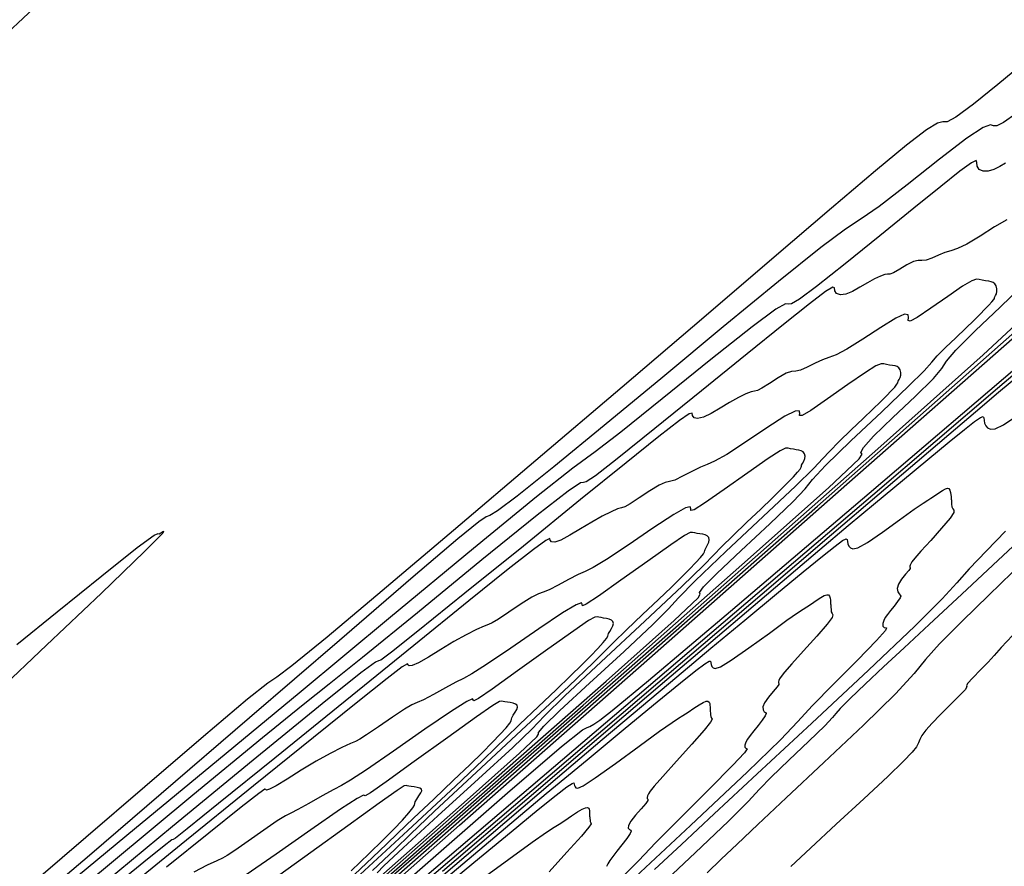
# Model space of a CAD drawing. Extents: x 3249832 to 3255657, y 13789405 to 13793316.
# Tile 645 of 656: x 3252720 to 3252773, y 13791899 to 13791945. Entities that reach past the tile are written whole.
import ezdxf

# ---------------------------------------------------------------- set-up
doc = ezdxf.new("R2010")
doc.units = 0
doc.header["$LTSCALE"] = 100
doc.header["$MEASUREMENT"] = 0
for name, color, linetype in [('GRATIO_03231_CON', 1, 'CONTINUOUS'), ('GRATIO_0323_ICON', 1, 'CONTINUOUS'), ('TARGETS_EAST', 7, 'CONTINUOUS')]:
    doc.layers.add(name, color=color, linetype=linetype)

# ---------------------------------------------------------------- blocks, each defined once
blk = doc.blocks.new('Gratio_032316_contours')
at = {"layer": 'GRATIO_03231_CON', "color": 5, "linetype": 'Continuous', "flags": 128}
for points in [[(3252723.357, 13791948.554), (3252715.642, 13791941.319)], [(3252773.676, 13791911.766), (3252773.058, 13791911.106), (3252772.682, 13791910.683), (3252772.355, 13791910.32), (3252771.941, 13791909.892), (3252771.522, 13791909.465), (3252771.237, 13791909.152), (3252771.169, 13791909.024), (3252771.185, 13791908.965), (3252771.095, 13791908.818), (3252770.765, 13791908.468), (3252770.272, 13791907.978), (3252769.748, 13791907.459), (3252769.303, 13791907.001), (3252768.966, 13791906.624), (3252768.745, 13791906.33), (3252768.634, 13791906.112), (3252768.566, 13791905.926), (3252768.461, 13791905.718), (3252768.23, 13791905.422), (3252767.752, 13791904.925), (3252766.894, 13791904.101), (3252765.598, 13791902.89), (3252764.099, 13791901.501), (3252762.704, 13791900.207), (3252761.636, 13791899.208)], [(3252741.037, 13791898.666), (3252746.241, 13791903.211), (3252749.176, 13791905.725), (3252750.308, 13791906.633), (3252750.56, 13791906.764), (3252750.708, 13791906.816), (3252750.931, 13791906.944), (3252751.26, 13791907.17), (3252751.919, 13791907.679), (3252753.891, 13791909.316), (3252758.353, 13791913.091), (3252765.882, 13791919.502), (3252774.671, 13791927)], [(3252773.66, 13791915.192), (3252772.395, 13791913.95), (3252770.936, 13791912.542), (3252769.7, 13791911.307), (3252768.951, 13791910.458), (3252768.328, 13791909.698), (3252767.316, 13791908.601), (3252765.57, 13791906.887), (3252763.423, 13791904.852), (3252761.38, 13791902.939), (3252759.831, 13791901.486), (3252758.712, 13791900.429), (3252757.843, 13791899.599), (3252757.083, 13791898.865)], [(3252733.624, 13791891.697), (3252743.577, 13791900.196), (3252755.493, 13791910.371), (3252766.086, 13791919.418), (3252772.857, 13791925.202), (3252776.461, 13791928.28)], [(3252775.519, 13791918.314), (3252773.173, 13791916.108), (3252770.916, 13791914.009), (3252769.139, 13791912.36), (3252767.78, 13791911.097), (3252766.667, 13791910.059), (3252765.673, 13791909.125), (3252764.852, 13791908.341), (3252764.308, 13791907.796), (3252764.071, 13791907.52), (3252763.899, 13791907.299), (3252763.479, 13791906.859), (3252762.606, 13791906.022), (3252761.517, 13791904.989), (3252760.557, 13791904.057), (3252759.935, 13791903.406), (3252759.32, 13791902.747), (3252758.246, 13791901.675), (3252756.427, 13791899.944), (3252754.306, 13791897.945)], [(3252738.16, 13791895.319), (3252746.558, 13791902.491), (3252754.399, 13791909.187), (3252760.069, 13791914.031), (3252763.835, 13791917.25), (3252766.435, 13791919.471), (3252768.496, 13791921.228), (3252770.209, 13791922.686), (3252771.657, 13791923.916), (3252772.92, 13791924.985), (3252774.069, 13791925.953)], [(3252773.296, 13791917.43), (3252772.26, 13791916.372), (3252771.316, 13791915.384), (3252770.646, 13791914.628), (3252769.846, 13791913.75), (3252768.364, 13791912.266), (3252765.852, 13791909.874), (3252762.777, 13791906.997), (3252759.811, 13791904.239), (3252757.473, 13791902.069), (3252755.686, 13791900.409), (3252754.222, 13791899.043)], [(3252742.712, 13791898.957), (3252747.281, 13791902.861), (3252751.21, 13791906.22), (3252754.532, 13791909.057), (3252757.291, 13791911.411), (3252759.585, 13791913.363), (3252761.524, 13791915.009), (3252763.215, 13791916.441), (3252764.753, 13791917.737), (3252766.229, 13791918.974), (3252767.699, 13791920.198), (3252769.074, 13791921.336), (3252770.227, 13791922.287), (3252771.065, 13791922.971), (3252771.615, 13791923.403), (3252771.933, 13791923.621), (3252772.081, 13791923.668), (3252772.123, 13791923.595), (3252772.13, 13791923.459), (3252772.157, 13791923.31), (3252772.219, 13791923.169), (3252772.319, 13791923.048), (3252772.469, 13791922.973), (3252772.734, 13791923.007), (3252773.188, 13791923.225), (3252773.862, 13791923.662)], [(3252719.591, 13791911.269), (3252721.767, 13791913.044), (3252724.193, 13791915.011), (3252726.128, 13791916.549), (3252727.041, 13791917.222), (3252727.258, 13791917.314), (3252727.318, 13791917.292), (3252727.559, 13791917.442), (3252727.516, 13791917.325), (3252726.519, 13791916.324), (3252726.519, 13791916.324), (3252724.176, 13791914.074), (3252721.191, 13791911.238), (3252718.545, 13791908.73)], [(3252741.258, 13791897.196), (3252743.805, 13791899.353), (3252746.122, 13791901.305), (3252748.345, 13791903.168), (3252750.559, 13791905.012), (3252752.63, 13791906.726), (3252754.368, 13791908.158), (3252755.631, 13791909.191), (3252756.462, 13791909.857), (3252756.953, 13791910.227), (3252757.194, 13791910.372), (3252757.274, 13791910.365), (3252757.286, 13791910.28), (3252757.305, 13791910.18), (3252757.346, 13791910.085), (3252757.413, 13791910.004), (3252757.529, 13791909.965), (3252757.811, 13791910.066), (3252758.398, 13791910.423), (3252759.358, 13791911.095), (3252760.464, 13791911.9), (3252761.418, 13791912.595), (3252761.999, 13791913.002), (3252762.303, 13791913.197), (3252762.507, 13791913.32), (3252762.747, 13791913.477), (3252763.014, 13791913.659), (3252763.261, 13791913.822), (3252763.449, 13791913.933), (3252763.582, 13791913.983), (3252763.672, 13791913.971), (3252763.672, 13791913.971), (3252763.732, 13791913.902), (3252763.768, 13791913.798), (3252763.785, 13791913.692), (3252763.791, 13791913.605), (3252763.79, 13791913.538), (3252763.79, 13791913.484), (3252763.796, 13791913.436), (3252763.804, 13791913.379), (3252763.811, 13791913.296), (3252763.817, 13791913.18), (3252763.831, 13791913.057), (3252763.869, 13791912.959), (3252763.921, 13791912.893), (3252763.878, 13791912.748), (3252763.607, 13791912.385), (3252763.035, 13791911.726), (3252762.322, 13791910.932), (3252761.685, 13791910.226), (3252761.292, 13791909.775), (3252761.103, 13791909.535), (3252761.023, 13791909.409), (3252760.978, 13791909.315), (3252760.956, 13791909.241), (3252760.961, 13791909.191), (3252760.987, 13791909.16), (3252760.984, 13791909.103), (3252760.893, 13791908.968), (3252760.68, 13791908.72), (3252760.417, 13791908.412), (3252760.203, 13791908.112), (3252760.111, 13791907.879), (3252760.12, 13791907.718), (3252760.183, 13791907.621), (3252760.254, 13791907.573), (3252760.287, 13791907.519), (3252760.237, 13791907.398), (3252760.076, 13791907.168), (3252759.848, 13791906.872), (3252759.613, 13791906.576), (3252759.421, 13791906.33), (3252759.278, 13791906.131), (3252759.181, 13791905.961), (3252759.128, 13791905.811), (3252759.125, 13791905.695), (3252759.181, 13791905.637), (3252759.256, 13791905.611), (3252759.119, 13791905.394), (3252758.489, 13791904.716), (3252757.213, 13791903.428), (3252755.648, 13791901.866), (3252754.28, 13791900.486), (3252753.369, 13791899.538), (3252752.287, 13791898.448)], [(3252741.989, 13791897.419), (3252744.408, 13791899.422), (3252746.438, 13791901.094), (3252747.913, 13791902.301), (3252748.886, 13791903.084), (3252749.463, 13791903.529), (3252749.75, 13791903.724), (3252749.85, 13791903.75), (3252749.865, 13791903.69), (3252749.879, 13791903.615), (3252749.91, 13791903.543), (3252749.96, 13791903.482), (3252750.059, 13791903.461), (3252750.349, 13791903.595), (3252751.004, 13791904.023), (3252752.106, 13791904.812), (3252753.391, 13791905.752), (3252754.502, 13791906.564), (3252755.18, 13791907.039), (3252755.536, 13791907.267), (3252755.773, 13791907.41), (3252756.054, 13791907.594), (3252756.365, 13791907.805), (3252756.653, 13791907.996), (3252756.873, 13791908.126), (3252757.026, 13791908.191), (3252757.128, 13791908.194), (3252757.128, 13791908.194), (3252757.192, 13791908.143), (3252757.226, 13791908.059), (3252757.24, 13791907.964), (3252757.243, 13791907.88), (3252757.241, 13791907.808), (3252757.241, 13791907.746), (3252757.247, 13791907.691), (3252757.257, 13791907.632), (3252757.265, 13791907.556), (3252757.271, 13791907.457), (3252757.284, 13791907.354), (3252757.315, 13791907.274), (3252757.351, 13791907.214), (3252757.272, 13791907.047), (3252756.932, 13791906.622), (3252756.252, 13791905.852), (3252755.415, 13791904.926), (3252754.673, 13791904.103), (3252754.215, 13791903.577), (3252753.994, 13791903.298), (3252753.902, 13791903.151), (3252753.849, 13791903.042), (3252753.823, 13791902.956), (3252753.829, 13791902.897), (3252753.859, 13791902.861), (3252753.856, 13791902.795), (3252753.75, 13791902.637), (3252753.501, 13791902.35), (3252753.191, 13791901.998), (3252752.932, 13791901.67), (3252752.81, 13791901.437), (3252752.801, 13791901.295), (3252752.858, 13791901.221), (3252752.932, 13791901.186), (3252752.966, 13791901.132), (3252752.908, 13791900.992), (3252752.721, 13791900.724), (3252752.456, 13791900.38), (3252752.182, 13791900.035), (3252751.958, 13791899.75), (3252751.793, 13791899.526), (3252751.682, 13791899.349), (3252751.622, 13791899.211)], [(3252744.854, 13791898.528), (3252746.317, 13791899.605), (3252747.587, 13791900.533), (3252748.362, 13791901.076), (3252748.768, 13791901.337), (3252749.04, 13791901.5), (3252749.36, 13791901.71), (3252749.717, 13791901.952), (3252750.045, 13791902.17), (3252750.296, 13791902.32), (3252750.471, 13791902.399), (3252750.585, 13791902.417), (3252750.585, 13791902.417), (3252750.651, 13791902.385), (3252750.684, 13791902.319), (3252750.695, 13791902.237), (3252750.695, 13791902.155), (3252750.691, 13791902.078), (3252750.691, 13791902.008), (3252750.698, 13791901.947), (3252750.709, 13791901.885), (3252750.72, 13791901.816), (3252750.726, 13791901.733), (3252750.737, 13791901.651), (3252750.761, 13791901.589), (3252750.781, 13791901.534), (3252750.666, 13791901.347), (3252750.257, 13791900.859), (3252749.468, 13791899.978), (3252748.509, 13791898.92)]]:
    blk.add_lwpolyline(points, dxfattribs=at)
at = {"layer": 'GRATIO_03231_CON', "color": 1, "linetype": 'Continuous', "flags": 128}
for points in [[(3252679.976, 13791846.1), (3252689.185, 13791854.073), (3252699.954, 13791863.391), (3252710.545, 13791872.55), (3252718.878, 13791879.754), (3252723.489, 13791883.736), (3252725.378, 13791885.367), (3252726.161, 13791886.048), (3252727.351, 13791887.094), (3252730.06, 13791889.481), (3252735.296, 13791894.096), (3252743.639, 13791901.451), (3252753.954, 13791910.541), (3252764.673, 13791919.983), (3252774.394, 13791928.54), (3252782.358, 13791935.565), (3252787.971, 13791940.555), (3252790.901, 13791943.235), (3252791.869, 13791944.243), (3252791.862, 13791944.443), (3252791.71, 13791944.558), (3252791.629, 13791944.734), (3252791.677, 13791944.974), (3252791.879, 13791945.269)], [(3252774.432, 13791942.997), (3252772.878, 13791941.713), (3252771.547, 13791940.643), (3252770.599, 13791939.944), (3252770.118, 13791939.697), (3252769.884, 13791939.688), (3252769.6, 13791939.624), (3252768.996, 13791939.248), (3252767.916, 13791938.419), (3252766.233, 13791937.03), (3252763.84, 13791934.997), (3252760.729, 13791932.328), (3252756.91, 13791929.053), (3252752.47, 13791925.262), (3252747.785, 13791921.275), (3252743.305, 13791917.471), (3252739.439, 13791914.199), (3252736.441, 13791911.681), (3252734.524, 13791910.107), (3252733.705, 13791909.496), (3252733.222, 13791909.174), (3252732.116, 13791908.297), (3252729.72, 13791906.274), (3252726.529, 13791903.54), (3252723.325, 13791900.785), (3252720.753, 13791898.574)], [(3252677.733, 13791844.345), (3252684.304, 13791850.04), (3252694.214, 13791858.632), (3252705.323, 13791868.263), (3252714.856, 13791876.526), (3252720.716, 13791881.604), (3252723.531, 13791884.043), (3252724.61, 13791884.976), (3252725.089, 13791885.39), (3252725.432, 13791885.689), (3252725.933, 13791886.13), (3252727.121, 13791887.176), (3252730.467, 13791890.119), (3252737.679, 13791896.46), (3252749.531, 13791906.88), (3252763.073, 13791918.799), (3252774.421, 13791928.821)], [(3252773.849, 13791940.116), (3252773.183, 13791939.648), (3252772.828, 13791939.472), (3252772.646, 13791939.475), (3252772.477, 13791939.523), (3252772.082, 13791939.385), (3252771.201, 13791938.806), (3252769.7, 13791937.651), (3252767.946, 13791936.257), (3252766.43, 13791935.081), (3252765.461, 13791934.408), (3252764.608, 13791933.852), (3252763.254, 13791932.854), (3252760.957, 13791931.012), (3252757.959, 13791928.542), (3252754.674, 13791925.816), (3252751.498, 13791923.187), (3252748.758, 13791920.937), (3252746.763, 13791919.334), (3252745.7, 13791918.536), (3252745.279, 13791918.285), (3252745.086, 13791918.217), (3252744.686, 13791917.948), (3252743.549, 13791917.02), (3252741.122, 13791914.956), (3252737.106, 13791911.5), (3252732.216, 13791907.281), (3252727.423, 13791903.15), (3252723.527, 13791899.806), (3252720.654, 13791897.356)], [(3252681.078, 13791847.786), (3252682.017, 13791848.449), (3252683.311, 13791849.45), (3252685.757, 13791851.506), (3252689.84, 13791855.024), (3252695.966, 13791860.334), (3252704.439, 13791867.685), (3252715.162, 13791877.007), (3252727.934, 13791888.149), (3252742.18, 13791900.625), (3252755.81, 13791912.602), (3252766.358, 13791921.911), (3252772.08, 13791927.018), (3252774.106, 13791928.914)], [(3252773.286, 13791937.445), (3252772.978, 13791937.263), (3252772.663, 13791937.098), (3252772.355, 13791937), (3252772.075, 13791937.005), (3252771.858, 13791937.102), (3252771.746, 13791937.271), (3252771.743, 13791937.47), (3252771.704, 13791937.581), (3252771.448, 13791937.464), (3252770.821, 13791937.005), (3252769.782, 13791936.182), (3252768.314, 13791934.995), (3252766.471, 13791933.501), (3252764.577, 13791931.974), (3252763.023, 13791930.743), (3252762.098, 13791930.05), (3252761.671, 13791929.792), (3252761.506, 13791929.777), (3252761.341, 13791929.789), (3252760.81, 13791929.5), (3252759.522, 13791928.553), (3252757.277, 13791926.764), (3252754.646, 13791924.631), (3252752.394, 13791922.822), (3252750.999, 13791921.756), (3252749.791, 13791920.858), (3252747.818, 13791919.302), (3252744.388, 13791916.493), (3252739.875, 13791912.754), (3252734.916, 13791908.635), (3252730.118, 13791904.66), (3252725.969, 13791901.232), (3252722.926, 13791898.724)], [(3252739.481, 13791898.431), (3252750.344, 13791907.98), (3252758.975, 13791915.598), (3252763.683, 13791919.8), (3252765.351, 13791921.361), (3252765.5, 13791921.619), (3252765.435, 13791921.713), (3252765.576, 13791921.99), (3252766.121, 13791922.601), (3252767.166, 13791923.611), (3252768.392, 13791924.765), (3252769.374, 13791925.728), (3252769.836, 13791926.279), (3252770.091, 13791926.671), (3252770.598, 13791927.276), (3252771.667, 13791928.342), (3252773.009, 13791929.622), (3252774.183, 13791930.75)], [(3252773.362, 13791934.362), (3252772.702, 13791933.98), (3252771.918, 13791933.48), (3252771.198, 13791933.041), (3252770.684, 13791932.796), (3252770.319, 13791932.683), (3252770, 13791932.592), (3252769.646, 13791932.443), (3252769.287, 13791932.277), (3252768.978, 13791932.164), (3252768.752, 13791932.147), (3252768.551, 13791932.159), (3252768.297, 13791932.104), (3252767.938, 13791931.921), (3252767.544, 13791931.681), (3252767.215, 13791931.486), (3252767.015, 13791931.409), (3252766.887, 13791931.404), (3252766.739, 13791931.39), (3252766.5, 13791931.306), (3252766.177, 13791931.152), (3252765.797, 13791930.941), (3252765.388, 13791930.697), (3252764.983, 13791930.47), (3252764.618, 13791930.318), (3252764.323, 13791930.285), (3252764.117, 13791930.354), (3252764.019, 13791930.496), (3252764.007, 13791930.658), (3252763.908, 13791930.699), (3252763.513, 13791930.457), (3252762.642, 13791929.793), (3252761.234, 13791928.67), (3252759.26, 13791927.073), (3252756.786, 13791925.066), (3252754.252, 13791923.017), (3252752.198, 13791921.371), (3252751.014, 13791920.452), (3252750.514, 13791920.111), (3252750.365, 13791920.079), (3252750.204, 13791920.055), (3252749.538, 13791919.615), (3252747.843, 13791918.3), (3252744.854, 13791915.878), (3252741.346, 13791913.005), (3252738.358, 13791910.563), (3252736.556, 13791909.121), (3252735.135, 13791907.998), (3252732.921, 13791906.2), (3252729.153, 13791903.086), (3252724.735, 13791899.413), (3252720.985, 13791896.287)], [(3252739.355, 13791898.687), (3252744.207, 13791902.971), (3252746.891, 13791905.366), (3252747.841, 13791906.255), (3252747.926, 13791906.402), (3252747.919, 13791906.482), (3252748.207, 13791906.828), (3252749.084, 13791907.685), (3252750.692, 13791909.172), (3252752.577, 13791910.901), (3252754.139, 13791912.359), (3252754.981, 13791913.209), (3252755.534, 13791913.821), (3252756.434, 13791914.743), (3252758.107, 13791916.34), (3252760.132, 13791918.239), (3252761.878, 13791919.883), (3252762.882, 13791920.866), (3252763.366, 13791921.381), (3252763.723, 13791921.771), (3252764.257, 13791922.303), (3252764.917, 13791922.937), (3252765.566, 13791923.555), (3252766.094, 13791924.063), (3252766.504, 13791924.466), (3252766.825, 13791924.792), (3252767.084, 13791925.061), (3252767.277, 13791925.272), (3252767.397, 13791925.419), (3252767.444, 13791925.501), (3252767.452, 13791925.548), (3252767.463, 13791925.597), (3252767.509, 13791925.679), (3252767.569, 13791925.792), (3252767.612, 13791925.926), (3252767.613, 13791926.07), (3252767.575, 13791926.207), (3252767.505, 13791926.315), (3252767.412, 13791926.382), (3252767.295, 13791926.418), (3252767.154, 13791926.443), (3252766.992, 13791926.469), (3252766.826, 13791926.499), (3252766.676, 13791926.531), (3252766.531, 13791926.541), (3252766.254, 13791926.427), (3252765.679, 13791926.067), (3252764.72, 13791925.401), (3252763.624, 13791924.627), (3252762.718, 13791924.005), (3252762.247, 13791923.729), (3252762.109, 13791923.726), (3252762.115, 13791923.856), (3252762.085, 13791923.981), (3252761.863, 13791923.966), (3252761.299, 13791923.68), (3252760.322, 13791923.055), (3252759.168, 13791922.281), (3252758.149, 13791921.613), (3252757.491, 13791921.236), (3252757.082, 13791921.057), (3252756.719, 13791920.913), (3252756.256, 13791920.684), (3252755.754, 13791920.421), (3252755.324, 13791920.217), (3252755.038, 13791920.131), (3252754.8, 13791920.077), (3252754.472, 13791919.935), (3252753.965, 13791919.626), (3252753.388, 13791919.244), (3252752.901, 13791918.925), (3252752.614, 13791918.767), (3252752.435, 13791918.707), (3252752.224, 13791918.643), (3252751.871, 13791918.493), (3252751.388, 13791918.252), (3252750.818, 13791917.934), (3252750.208, 13791917.566), (3252749.625, 13791917.214), (3252749.143, 13791916.955), (3252748.818, 13791916.845), (3252748.636, 13791916.857), (3252748.565, 13791916.945), (3252748.535, 13791917.032), (3252748.318, 13791916.936), (3252747.645, 13791916.442), (3252746.283, 13791915.369), (3252744.139, 13791913.645), (3252741.153, 13791911.228), (3252737.415, 13791908.195), (3252733.604, 13791905.102), (3252730.546, 13791902.625), (3252728.845, 13791901.255), (3252728.2, 13791900.75), (3252728.085, 13791900.683), (3252728.006, 13791900.649), (3252727.587, 13791900.334), (3252726.481, 13791899.445), (3252724.516, 13791897.834)], [(3252739.16, 13791898.867), (3252739.523, 13791899.247), (3252740.565, 13791900.227), (3252742.454, 13791901.952), (3252744.67, 13791903.969), (3252746.522, 13791905.675), (3252747.554, 13791906.674), (3252748.255, 13791907.396), (3252749.352, 13791908.477), (3252751.327, 13791910.34), (3252753.694, 13791912.547), (3252755.725, 13791914.449), (3252756.889, 13791915.571), (3252757.447, 13791916.144), (3252757.858, 13791916.576), (3252758.477, 13791917.184), (3252759.246, 13791917.919), (3252760.003, 13791918.639), (3252760.619, 13791919.232), (3252761.097, 13791919.702), (3252761.472, 13791920.081), (3252761.773, 13791920.395), (3252761.998, 13791920.642), (3252762.138, 13791920.813), (3252762.193, 13791920.909), (3252762.202, 13791920.963), (3252762.216, 13791921.021), (3252762.269, 13791921.116), (3252762.341, 13791921.241), (3252762.396, 13791921.382), (3252762.407, 13791921.521), (3252762.372, 13791921.647), (3252762.299, 13791921.745), (3252762.196, 13791921.806), (3252762.069, 13791921.842), (3252761.924, 13791921.866), (3252761.77, 13791921.891), (3252761.619, 13791921.918), (3252761.486, 13791921.946), (3252761.35, 13791921.949), (3252761.052, 13791921.809), (3252760.398, 13791921.385), (3252759.289, 13791920.606), (3252758.012, 13791919.697), (3252756.949, 13791918.955), (3252756.385, 13791918.601), (3252756.207, 13791918.555), (3252756.204, 13791918.659), (3252756.169, 13791918.759), (3252755.917, 13791918.702), (3252755.268, 13791918.339), (3252754.133, 13791917.593), (3252752.793, 13791916.682), (3252751.624, 13791915.899), (3252750.895, 13791915.456), (3252750.463, 13791915.243), (3252750.079, 13791915.073), (3252749.561, 13791914.804), (3252748.987, 13791914.493), (3252748.497, 13791914.244), (3252748.181, 13791914.123), (3252747.925, 13791914.037), (3252747.56, 13791913.85), (3252746.978, 13791913.478), (3252746.31, 13791913.025), (3252745.745, 13791912.645), (3252745.413, 13791912.446), (3252745.209, 13791912.359), (3252744.966, 13791912.269), (3252744.557, 13791912.086), (3252743.994, 13791911.802), (3252743.328, 13791911.431), (3252742.617, 13791911.001), (3252741.946, 13791910.586), (3252741.406, 13791910.273), (3252741.066, 13791910.125), (3252740.895, 13791910.109), (3252740.838, 13791910.169), (3252740.799, 13791910.22), (3252740.522, 13791910.054), (3252739.71, 13791909.435), (3252738.116, 13791908.167), (3252735.694, 13791906.216), (3252732.446, 13791903.587), (3252728.512, 13791900.395), (3252724.575, 13791897.195)], [(3252738.904, 13791898.991), (3252740.126, 13791900.139), (3252740.977, 13791900.97), (3252742.27, 13791902.211), (3252744.547, 13791904.339), (3252747.256, 13791906.856), (3252749.572, 13791909.016), (3252750.896, 13791910.276), (3252751.528, 13791910.907), (3252751.993, 13791911.381), (3252752.698, 13791912.065), (3252753.575, 13791912.901), (3252754.44, 13791913.723), (3252755.144, 13791914.401), (3252755.69, 13791914.938), (3252756.118, 13791915.371), (3252756.463, 13791915.73), (3252756.72, 13791916.012), (3252756.88, 13791916.207), (3252756.942, 13791916.316), (3252756.953, 13791916.379), (3252756.969, 13791916.445), (3252757.03, 13791916.552), (3252757.113, 13791916.691), (3252757.181, 13791916.837), (3252757.2, 13791916.973), (3252757.169, 13791917.087), (3252757.093, 13791917.174), (3252756.98, 13791917.231), (3252756.842, 13791917.266), (3252756.694, 13791917.29), (3252756.547, 13791917.313), (3252756.411, 13791917.337), (3252756.296, 13791917.361), (3252756.17, 13791917.358), (3252755.85, 13791917.192), (3252755.117, 13791916.702), (3252753.857, 13791915.81), (3252752.399, 13791914.767), (3252751.179, 13791913.904), (3252750.522, 13791913.473), (3252750.305, 13791913.383), (3252750.292, 13791913.462), (3252750.253, 13791913.537), (3252749.971, 13791913.439), (3252749.236, 13791912.998), (3252747.943, 13791912.131), (3252746.419, 13791911.083), (3252745.099, 13791910.184), (3252744.299, 13791909.675), (3252743.844, 13791909.43), (3252743.439, 13791909.233), (3252742.867, 13791908.924), (3252742.22, 13791908.564), (3252741.67, 13791908.271), (3252741.325, 13791908.115), (3252741.049, 13791907.996), (3252740.648, 13791907.766), (3252739.992, 13791907.33), (3252739.232, 13791906.807), (3252738.588, 13791906.365), (3252738.212, 13791906.125), (3252737.983, 13791906.01), (3252737.709, 13791905.896), (3252737.242, 13791905.679), (3252736.6, 13791905.351), (3252735.839, 13791904.927), (3252735.027, 13791904.435), (3252734.267, 13791903.958), (3252733.669, 13791903.591), (3252733.314, 13791903.405), (3252733.154, 13791903.36), (3252733.111, 13791903.394), (3252733.063, 13791903.407), (3252732.727, 13791903.172), (3252731.776, 13791902.428), (3252730.008, 13791901.013), (3252727.716, 13791899.167)], [(3252737.767, 13791898.339), (3252740.818, 13791901.164), (3252743.42, 13791903.582), (3252744.903, 13791904.981), (3252745.609, 13791905.671), (3252746.127, 13791906.187), (3252746.918, 13791906.946), (3252747.905, 13791907.882), (3252748.877, 13791908.807), (3252749.669, 13791909.569), (3252750.283, 13791910.173), (3252750.765, 13791910.661), (3252751.152, 13791911.064), (3252751.442, 13791911.382), (3252751.621, 13791911.602), (3252751.692, 13791911.724), (3252751.704, 13791911.795), (3252751.721, 13791911.869), (3252751.79, 13791911.989), (3252751.886, 13791912.14), (3252751.965, 13791912.293), (3252751.993, 13791912.424), (3252751.966, 13791912.527), (3252751.888, 13791912.604), (3252751.765, 13791912.656), (3252751.616, 13791912.689), (3252751.463, 13791912.714), (3252751.324, 13791912.735), (3252751.204, 13791912.756), (3252751.106, 13791912.777), (3252750.989, 13791912.766), (3252750.648, 13791912.574), (3252749.836, 13791912.02), (3252748.426, 13791911.015), (3252746.787, 13791909.836), (3252745.41, 13791908.854), (3252744.66, 13791908.345), (3252744.403, 13791908.212), (3252744.38, 13791908.265), (3252744.337, 13791908.315), (3252744.026, 13791908.175), (3252743.205, 13791907.657), (3252741.753, 13791906.668), (3252740.044, 13791905.483), (3252738.575, 13791904.47), (3252737.703, 13791903.895), (3252737.225, 13791903.617), (3252736.799, 13791903.394), (3252736.172, 13791903.045), (3252735.453, 13791902.636), (3252734.842, 13791902.297), (3252734.468, 13791902.107), (3252734.174, 13791901.955), (3252733.735, 13791901.681), (3252733.005, 13791901.182), (3252732.154, 13791900.588), (3252731.432, 13791900.084), (3252731.012, 13791899.804), (3252730.756, 13791899.662), (3252730.451, 13791899.522), (3252729.928, 13791899.272), (3252729.205, 13791898.901)], [(3252737.751, 13791898.975), (3252738.718, 13791899.906), (3252739.468, 13791900.645), (3252740.058, 13791901.24), (3252740.531, 13791901.734), (3252740.885, 13791902.121), (3252741.104, 13791902.39), (3252741.19, 13791902.54), (3252741.205, 13791902.626), (3252741.226, 13791902.716), (3252741.311, 13791902.862), (3252741.43, 13791903.039), (3252741.534, 13791903.205), (3252741.58, 13791903.326), (3252741.56, 13791903.408), (3252741.476, 13791903.464), (3252741.334, 13791903.505), (3252741.164, 13791903.537), (3252741.002, 13791903.561), (3252740.879, 13791903.579), (3252740.79, 13791903.595), (3252740.726, 13791903.608), (3252740.628, 13791903.583), (3252740.244, 13791903.339), (3252739.273, 13791902.656), (3252737.563, 13791901.424), (3252735.563, 13791899.975), (3252733.871, 13791898.753)]]:
    blk.add_lwpolyline(points, dxfattribs=at)
at = {"layer": 'GRATIO_0323_ICON', "color": 7, "linetype": 'Continuous', "flags": 128}
for points in [[(3252737.019, 13791896.442), (3252744.907, 13791903.384), (3252751.591, 13791909.284), (3252755.287, 13791912.583), (3252756.596, 13791913.808), (3252756.713, 13791914.01), (3252756.677, 13791914.098), (3252756.892, 13791914.409), (3252757.603, 13791915.143), (3252758.929, 13791916.391), (3252760.485, 13791917.833), (3252761.757, 13791919.043), (3252762.409, 13791919.744), (3252762.813, 13791920.246), (3252763.516, 13791921.01), (3252764.887, 13791922.341), (3252766.57, 13791923.931), (3252768.03, 13791925.317), (3252768.875, 13791926.161), (3252769.286, 13791926.617), (3252769.589, 13791926.965), (3252770.037, 13791927.422), (3252770.588, 13791927.955), (3252771.129, 13791928.471), (3252771.569, 13791928.895), (3252771.911, 13791929.231), (3252772.179, 13791929.502), (3252772.394, 13791929.726), (3252772.555, 13791929.903), (3252772.655, 13791930.025), (3252772.694, 13791930.093), (3252772.701, 13791930.132), (3252772.711, 13791930.173), (3252772.748, 13791930.243), (3252772.797, 13791930.342), (3252772.828, 13791930.47), (3252772.82, 13791930.619), (3252772.778, 13791930.766), (3252772.711, 13791930.885), (3252772.627, 13791930.957), (3252772.521, 13791930.995), (3252772.385, 13791931.019), (3252772.215, 13791931.047), (3252772.033, 13791931.08), (3252771.865, 13791931.115), (3252771.711, 13791931.132), (3252771.456, 13791931.044), (3252770.961, 13791930.749), (3252770.152, 13791930.197), (3252769.236, 13791929.558), (3252768.488, 13791929.056), (3252768.11, 13791928.858), (3252768.011, 13791928.898), (3252768.027, 13791929.053), (3252768.001, 13791929.203), (3252767.808, 13791929.23), (3252767.331, 13791929.021), (3252766.512, 13791928.517), (3252765.543, 13791927.88), (3252764.673, 13791927.327), (3252764.088, 13791927.016), (3252763.701, 13791926.87), (3252763.359, 13791926.752), (3252762.951, 13791926.563), (3252762.52, 13791926.349), (3252762.151, 13791926.19), (3252761.895, 13791926.139), (3252761.676, 13791926.118), (3252761.384, 13791926.019), (3252760.951, 13791925.774), (3252760.466, 13791925.462), (3252760.058, 13791925.205), (3252759.815, 13791925.088), (3252759.661, 13791925.055), (3252759.482, 13791925.017), (3252759.186, 13791924.9), (3252758.783, 13791924.702), (3252758.307, 13791924.438), (3252757.798, 13791924.132), (3252757.304, 13791923.842), (3252756.881, 13791923.636), (3252756.57, 13791923.565), (3252756.377, 13791923.605), (3252756.292, 13791923.72), (3252756.271, 13791923.845), (3252756.113, 13791923.817), (3252755.579, 13791923.45), (3252754.462, 13791922.581), (3252752.686, 13791921.157), (3252750.207, 13791919.15), (3252747.1, 13791916.63), (3252743.928, 13791914.06), (3252741.372, 13791911.998), (3252739.929, 13791910.854), (3252739.357, 13791910.43), (3252739.225, 13791910.381), (3252739.068, 13791910.322), (3252738.267, 13791909.73), (3252736.164, 13791908.048), (3252732.43, 13791904.991), (3252728.047, 13791901.379), (3252724.322, 13791898.304)], [(3252742.628, 13791898.644), (3252746.086, 13791901.593), (3252748.961, 13791904.04), (3252751.391, 13791906.103), (3252753.51, 13791907.897), (3252755.437, 13791909.521), (3252757.287, 13791911.071), (3252759.129, 13791912.605), (3252760.852, 13791914.031), (3252762.297, 13791915.222), (3252763.348, 13791916.081), (3252764.038, 13791916.63), (3252764.443, 13791916.924), (3252764.637, 13791917.02), (3252764.699, 13791916.98), (3252764.708, 13791916.87), (3252764.731, 13791916.745), (3252764.783, 13791916.627), (3252764.866, 13791916.526), (3252764.999, 13791916.469), (3252765.272, 13791916.536), (3252765.793, 13791916.824), (3252766.61, 13791917.379), (3252767.538, 13791918.047), (3252768.333, 13791918.626), (3252768.817, 13791918.965), (3252769.071, 13791919.128), (3252769.24, 13791919.23), (3252769.44, 13791919.361), (3252769.663, 13791919.512), (3252769.868, 13791919.648), (3252770.025, 13791919.74), (3252770.137, 13791919.775), (3252770.216, 13791919.748), (3252770.216, 13791919.748), (3252770.272, 13791919.66), (3252770.31, 13791919.538), (3252770.331, 13791919.419), (3252770.339, 13791919.33), (3252770.34, 13791919.267), (3252770.34, 13791919.222), (3252770.344, 13791919.181), (3252770.351, 13791919.125), (3252770.357, 13791919.037), (3252770.362, 13791918.904), (3252770.378, 13791918.759), (3252770.423, 13791918.644), (3252770.491, 13791918.573), (3252770.484, 13791918.449), (3252770.282, 13791918.148), (3252769.819, 13791917.6), (3252769.228, 13791916.938), (3252768.697, 13791916.349), (3252768.37, 13791915.972), (3252768.211, 13791915.772), (3252768.145, 13791915.667), (3252768.108, 13791915.589), (3252768.089, 13791915.527), (3252768.093, 13791915.485), (3252768.115, 13791915.459), (3252768.113, 13791915.412), (3252768.037, 13791915.299), (3252767.859, 13791915.091), (3252767.643, 13791914.825), (3252767.473, 13791914.554), (3252767.413, 13791914.32), (3252767.439, 13791914.14), (3252767.508, 13791914.021), (3252767.576, 13791913.959), (3252767.607, 13791913.906), (3252767.566, 13791913.804), (3252767.431, 13791913.611), (3252767.241, 13791913.364), (3252767.045, 13791913.117), (3252766.884, 13791912.91), (3252766.764, 13791912.736), (3252766.681, 13791912.573), (3252766.634, 13791912.41), (3252766.638, 13791912.275), (3252766.71, 13791912.204), (3252766.821, 13791912.187), (3252766.766, 13791912.029), (3252766.291, 13791911.49), (3252765.255, 13791910.429), (3252763.954, 13791909.119), (3252762.798, 13791907.935), (3252762.007, 13791907.083), (3252761.067, 13791906.099), (3252759.274, 13791904.349), (3252756.185, 13791901.434), (3252752.382, 13791897.885)], [(3252737.267, 13791898.148), (3252738.91, 13791899.687), (3252739.689, 13791900.434), (3252740.262, 13791900.992), (3252741.138, 13791901.828), (3252742.234, 13791902.864), (3252743.314, 13791903.891), (3252744.193, 13791904.738), (3252744.876, 13791905.409), (3252745.411, 13791905.951), (3252745.842, 13791906.399), (3252746.163, 13791906.751), (3252746.363, 13791906.996), (3252746.441, 13791907.132), (3252746.454, 13791907.21), (3252746.474, 13791907.293), (3252746.551, 13791907.426), (3252746.658, 13791907.59), (3252746.749, 13791907.749), (3252746.786, 13791907.875), (3252746.763, 13791907.968), (3252746.682, 13791908.034), (3252746.549, 13791908.08), (3252746.39, 13791908.113), (3252746.233, 13791908.137), (3252746.101, 13791908.157), (3252745.997, 13791908.176), (3252745.916, 13791908.192), (3252745.809, 13791908.175), (3252745.446, 13791907.957), (3252744.554, 13791907.338), (3252742.995, 13791906.219), (3252741.175, 13791904.906), (3252739.64, 13791903.803), (3252738.797, 13791903.217), (3252738.5, 13791903.04), (3252738.469, 13791903.068), (3252738.421, 13791903.093), (3252738.08, 13791902.911), (3252737.173, 13791902.316), (3252735.563, 13791901.206), (3252733.669, 13791899.884), (3252732.05, 13791898.756)]]:
    blk.add_lwpolyline(points, dxfattribs=at)

msp = doc.modelspace()

# ---------------------------------------------------------------- block references
at = {"layer": 'TARGETS_EAST'}
msp.add_blockref('Gratio_032316_contours', (0, 0), dxfattribs=at)

doc.saveas('drawing.dxf')
